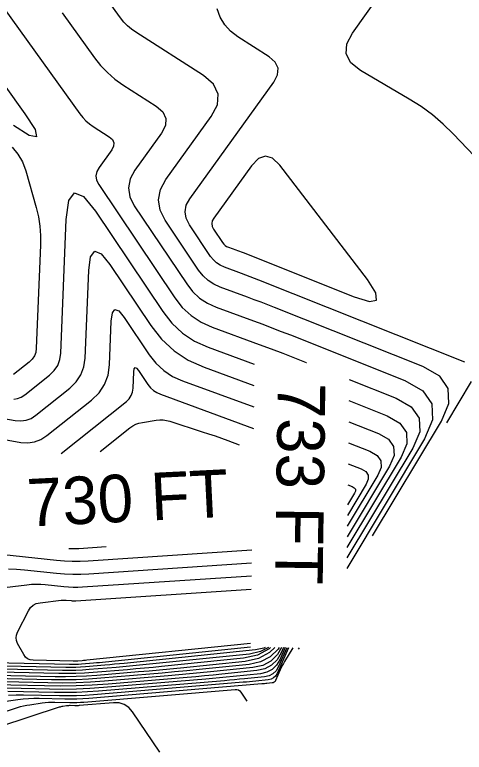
# Model space of a CAD drawing. Extents: x 1354696 to 1366163, y 660729 to 670380.
# Drawn here: x 1361901.8 to 1361958.5, y 664299.1 to 664392.2 of the extents above; entities that cross this region are included whole.
import ezdxf

# ---------------------------------------------------------------- set-up
doc = ezdxf.new("R2010")
doc.units = 0
doc.layers.add('R_Contour Annot', color=7, linetype='Continuous')
doc.layers.add('R_Contours', color=7, linetype='Continuous')

msp = doc.modelspace()

# ---------------------------------------------------------------- linework, layer by layer
at = {"layer": 'R_Contours'}
for points in [[(1361971.289, 664362.282), (1361957.075, 664377.151), (1361955.805, 664378.393), (1361954.458, 664379.538), (1361953.035, 664380.587), (1361951.536, 664381.54), (1361945.386, 664385.16), (1361944.171, 664386.134), (1361943.598, 664387.244), (1361943.668, 664388.492), (1361944.381, 664389.877), (1361959.871, 664411.632)], [(1361893.012, 664393.721), (1361903.082, 664379.675), (1361904.356, 664377.682), (1361904.54, 664376.776), (1361903.633, 664376.957), (1361901.637, 664378.225)], [(1361946.906, 664326.421), (1361955.6, 664340.894), (1361956.542, 664343.135), (1361956.467, 664345.033), (1361955.376, 664346.588), (1361953.269, 664347.799), (1361934.56, 664355.242), (1361933.71, 664355.577), (1361932.858, 664355.906), (1361932.004, 664356.23), (1361931.147, 664356.548), (1361927.717, 664357.807), (1361926.903, 664358.177), (1361926.176, 664358.659), (1361925.537, 664359.251), (1361924.985, 664359.955), (1361920.772, 664366.246), (1361920.124, 664367.544), (1361919.922, 664368.834), (1361920.167, 664370.117), (1361920.858, 664371.392), (1361926.569, 664379.331), (1361927.345, 664380.818), (1361927.439, 664382.175), (1361926.852, 664383.402), (1361925.584, 664384.5), (1361917.057, 664389.975), (1361916.516, 664390.358), (1361916.019, 664390.787), (1361915.565, 664391.262), (1361915.154, 664391.782), (1361913.597, 664393.954)], [(1361900.549, 664392.857), (1361909.995, 664379.682), (1361910.364, 664379.215), (1361910.771, 664378.79), (1361911.217, 664378.405), (1361911.702, 664378.061), (1361913.718, 664376.766), (1361914.116, 664376.422), (1361914.3, 664376.037), (1361914.27, 664375.612), (1361914.027, 664375.146), (1361912.429, 664372.925), (1361912.14, 664372.391), (1361912.038, 664371.854), (1361912.122, 664371.314), (1361912.393, 664370.771), (1361921.969, 664356.471), (1361922.924, 664355.254), (1361924.031, 664354.229), (1361925.288, 664353.396), (1361926.696, 664352.755), (1361932.632, 664350.576), (1361934.114, 664350.026), (1361935.592, 664349.467), (1361937.066, 664348.897), (1361938.537, 664348.318), (1361938.586, 664348.298)], [(1361907.78, 664392.419), (1361911.85, 664386.743), (1361912.622, 664385.765), (1361913.475, 664384.873), (1361914.41, 664384.067), (1361915.426, 664383.346), (1361919.651, 664380.633), (1361920.484, 664379.912), (1361920.87, 664379.106), (1361920.807, 664378.215), (1361920.298, 664377.238), (1361916.951, 664372.585), (1361916.344, 664371.467), (1361916.129, 664370.341), (1361916.306, 664369.21), (1361916.875, 664368.072), (1361923.477, 664358.213), (1361924.231, 664357.253), (1361925.103, 664356.444), (1361926.095, 664355.786), (1361927.206, 664355.281), (1361931.889, 664353.562), (1361933.059, 664353.128), (1361934.225, 664352.687), (1361935.388, 664352.237), (1361936.548, 664351.78), (1361950.985, 664346.037), (1361953.235, 664344.743), (1361954.4, 664343.082), (1361954.48, 664341.056), (1361953.475, 664338.663), (1361943.651, 664322.311)], [(1361958.549, 664348.37), (1361932.571, 664358.705), (1361932.032, 664358.917), (1361931.491, 664359.126), (1361930.948, 664359.332), (1361930.405, 664359.533), (1361928.227, 664360.333), (1361927.71, 664360.568), (1361927.249, 664360.874), (1361926.843, 664361.25), (1361926.492, 664361.696), (1361923.818, 664365.69), (1361923.406, 664366.514), (1361923.278, 664367.333), (1361923.434, 664368.148), (1361923.873, 664368.958), (1361934.468, 664383.687), (1361934.945, 664384.599), (1361935.003, 664385.433), (1361934.642, 664386.186), (1361933.864, 664386.86), (1361929.913, 664389.397), (1361929.009, 664390.093), (1361928.273, 664390.913), (1361927.703, 664391.856), (1361927.301, 664392.924)], [(1361901.465, 664375.478), (1361902.202, 664374.604), (1361902.776, 664373.614), (1361903.186, 664372.509), (1361904.496, 664367.858), (1361904.777, 664366.69), (1361904.963, 664365.51), (1361905.055, 664364.32), (1361905.053, 664363.119), (1361904.518, 664350.097), (1361904.447, 664349.588), (1361904.276, 664349.128), (1361904.007, 664348.719), (1361903.638, 664348.36), (1361901.66, 664346.782)], [(1361901.673, 664343.689), (1361902.163, 664343.757), (1361902.626, 664343.933), (1361903.061, 664344.216), (1361906.2, 664346.721), (1361906.785, 664347.29), (1361907.212, 664347.939), (1361907.483, 664348.668), (1361907.596, 664349.476), (1361908.288, 664366.341), (1361908.615, 664368.726), (1361909.34, 664369.695), (1361910.465, 664369.247), (1361911.988, 664367.383), (1361920.462, 664354.73), (1361921.618, 664353.255), (1361922.958, 664352.014), (1361924.48, 664351.005), (1361926.186, 664350.229), (1361932, 664348.095)], [(1361898.942, 664341.486), (1361901.853, 664340.981), (1361902.561, 664340.928), (1361903.232, 664341.022), (1361903.866, 664341.262), (1361904.462, 664341.649), (1361908.761, 664345.081), (1361909.563, 664345.861), (1361910.149, 664346.75), (1361910.519, 664347.748), (1361910.675, 664348.856), (1361911.129, 664359.932), (1361911.365, 664361.654), (1361911.888, 664362.353), (1361912.7, 664362.03), (1361913.8, 664360.684), (1361918.954, 664352.988), (1361920.312, 664351.257), (1361921.885, 664349.799), (1361923.673, 664348.614), (1361925.676, 664347.703), (1361931.963, 664345.395)], [(1361898.853, 664338.876), (1361902.549, 664338.234), (1361903.449, 664338.167), (1361904.301, 664338.286), (1361905.106, 664338.591), (1361905.863, 664339.083), (1361911.483, 664343.569), (1361912.43, 664344.491), (1361913.123, 664345.541), (1361913.561, 664346.721), (1361913.744, 664348.03), (1361913.97, 664353.523), (1361914.115, 664354.582), (1361914.437, 664355.012), (1361914.936, 664354.813), (1361915.612, 664353.985), (1361918.76, 664349.285), (1361919.606, 664348.206), (1361920.587, 664347.297), (1361921.701, 664346.559), (1361922.949, 664345.991), (1361931.927, 664342.695)], [(1361907.641, 664336.818), (1361915.881, 664343.395), (1361916.235, 664343.739), (1361916.494, 664344.132), (1361916.657, 664344.572), (1361916.726, 664345.061), (1361916.81, 664347.114), (1361916.864, 664347.509), (1361916.985, 664347.67), (1361917.171, 664347.596), (1361917.424, 664347.286), (1361918.6, 664345.53), (1361918.916, 664345.127), (1361919.283, 664344.788), (1361919.699, 664344.512), (1361920.165, 664344.3), (1361931.89, 664339.995)], [(1361943.975, 664346.155), (1361949.881, 664343.805), (1361951.798, 664342.702), (1361952.791, 664341.287), (1361952.859, 664339.559), (1361952.003, 664337.519), (1361943.669, 664323.648)], [(1361956.263, 664340.691), (1361959.386, 664345.89)], [(1361943.939, 664343.498), (1361948.776, 664341.573), (1361950.362, 664340.661), (1361951.183, 664339.491), (1361951.239, 664338.063), (1361950.531, 664336.376), (1361943.688, 664324.985)], [(1361912.564, 664337.063), (1361916.323, 664340.063), (1361916.68, 664340.313), (1361917.06, 664340.511), (1361917.463, 664340.658), (1361917.889, 664340.753), (1361919.638, 664341.028), (1361920.073, 664341.072), (1361920.504, 664341.064), (1361920.932, 664341.005), (1361921.355, 664340.894), (1361925.428, 664339.581), (1361926.246, 664339.313), (1361927.061, 664339.037), (1361927.873, 664338.752), (1361928.683, 664338.46), (1361930.111, 664337.935)], [(1361943.902, 664340.841), (1361947.672, 664339.341), (1361948.925, 664338.62), (1361949.574, 664337.695), (1361949.619, 664336.566), (1361949.059, 664335.233), (1361943.706, 664326.322)], [(1361943.866, 664338.184), (1361946.567, 664337.11), (1361947.489, 664336.58), (1361947.966, 664335.9), (1361947.998, 664335.07), (1361947.587, 664334.09), (1361943.724, 664327.659)], [(1361943.83, 664335.527), (1361945.463, 664334.878), (1361946.052, 664334.539), (1361946.357, 664334.104), (1361946.378, 664333.573), (1361946.115, 664332.946), (1361943.742, 664328.996)], [(1361943.794, 664332.87), (1361944.358, 664332.646), (1361944.615, 664332.498), (1361944.749, 664332.308), (1361944.758, 664332.077), (1361944.643, 664331.803), (1361943.76, 664330.333)], [(1361898.817, 664324.257), (1361907.067, 664323.368), (1361908.06, 664323.283), (1361909.053, 664323.241), (1361910.048, 664323.243), (1361911.043, 664323.288), (1361931.682, 664324.665)], [(1361908.622, 664324.852), (1361908.998, 664324.836), (1361909.446, 664324.836), (1361909.893, 664324.857), (1361913.327, 664325.086)], [(1361900.996, 664322.271), (1361902.009, 664322.248), (1361903.023, 664322.168), (1361907.078, 664321.731), (1361908.092, 664321.644), (1361909.107, 664321.601), (1361910.123, 664321.603), (1361911.14, 664321.648), (1361931.66, 664323.017)], [(1361931.637, 664321.37), (1361910.331, 664319.949), (1361909.745, 664319.922), (1361909.16, 664319.922), (1361908.575, 664319.946), (1361907.991, 664319.996), (1361905.654, 664320.248), (1361905.07, 664320.294), (1361904.487, 664320.307), (1361903.903, 664320.288), (1361903.32, 664320.235), (1361889.55, 664318.592)], [(1361931.522, 664312.854), (1361910.884, 664310.744), (1361910.742, 664310.73), (1361910.6, 664310.716), (1361910.457, 664310.703), (1361910.315, 664310.691), (1361909.746, 664310.643), (1361909.604, 664310.633), (1361909.462, 664310.627), (1361909.319, 664310.625), (1361909.177, 664310.626), (1361904.119, 664310.739), (1361903.744, 664310.791), (1361903.422, 664310.929), (1361903.152, 664311.152), (1361902.934, 664311.461), (1361902.167, 664312.867), (1361902.022, 664313.219), (1361901.97, 664313.573), (1361902.012, 664313.928), (1361902.148, 664314.284), (1361903.531, 664316.991), (1361903.793, 664317.39), (1361904.123, 664317.692), (1361904.52, 664317.897), (1361904.985, 664318.005), (1361907.669, 664318.325), (1361907.823, 664318.339), (1361907.977, 664318.344), (1361908.132, 664318.341), (1361908.286, 664318.328), (1361908.904, 664318.262), (1361909.058, 664318.249), (1361909.213, 664318.242), (1361909.368, 664318.242), (1361909.523, 664318.249), (1361931.615, 664319.723)], [(1361895.315, 664310.536), (1361908.719, 664310.235), (1361909.097, 664310.232), (1361909.475, 664310.238), (1361909.852, 664310.255), (1361910.229, 664310.281), (1361911.736, 664310.407), (1361912.113, 664310.44), (1361912.49, 664310.474), (1361912.866, 664310.51), (1361913.243, 664310.547), (1361931.516, 664312.416)], [(1361933.794, 664312.36), (1361932.803, 664311.839), (1361931.397, 664311.528), (1361917.96, 664310.154), (1361917.115, 664310.07), (1361916.27, 664309.99), (1361915.424, 664309.913), (1361914.579, 664309.84), (1361911.194, 664309.557), (1361910.347, 664309.497), (1361909.5, 664309.46), (1361908.652, 664309.445), (1361907.804, 664309.453), (1361881.395, 664310.045)], [(1361933.383, 664312.366), (1361933.21, 664312.275), (1361932.167, 664312.045), (1361915.601, 664310.351), (1361914.991, 664310.29), (1361914.38, 664310.232), (1361913.769, 664310.176), (1361913.157, 664310.124), (1361910.711, 664309.919), (1361910.1, 664309.876), (1361909.487, 664309.849), (1361908.875, 664309.839), (1361908.261, 664309.844), (1361883.769, 664310.393)], [(1361934.058, 664312.357), (1361933.881, 664312.184), (1361932.397, 664311.403), (1361930.628, 664311.012), (1361920.319, 664309.958), (1361919.24, 664309.85), (1361918.16, 664309.747), (1361917.08, 664309.649), (1361916, 664309.556), (1361911.676, 664309.195), (1361910.595, 664309.119), (1361909.513, 664309.071), (1361908.43, 664309.052), (1361907.346, 664309.062), (1361884.787, 664309.568)], [(1361934.59, 664312.349), (1361933.928, 664311.703), (1361932.529, 664310.967), (1361930.861, 664310.598), (1361922.678, 664309.762), (1361921.365, 664309.63), (1361920.05, 664309.505), (1361918.736, 664309.386), (1361917.421, 664309.273), (1361912.159, 664308.833), (1361910.843, 664308.74), (1361909.526, 664308.682), (1361908.208, 664308.659), (1361906.888, 664308.671), (1361888.179, 664309.091)], [(1361935.12, 664312.342), (1361934.997, 664312.132), (1361934.012, 664311.171), (1361932.795, 664310.53), (1361931.344, 664310.21), (1361925.037, 664309.565), (1361923.489, 664309.41), (1361921.941, 664309.263), (1361920.392, 664309.123), (1361918.842, 664308.989), (1361912.641, 664308.47), (1361911.09, 664308.361), (1361909.538, 664308.293), (1361907.985, 664308.266), (1361906.431, 664308.281), (1361891.571, 664308.614)], [(1361935.45, 664312.338), (1361934.933, 664311.456), (1361934.096, 664310.639), (1361933.061, 664310.094), (1361931.828, 664309.822), (1361926.497, 664309.277), (1361925.165, 664309.144), (1361923.831, 664309.017), (1361922.497, 664308.896), (1361921.163, 664308.781), (1361913.124, 664308.108), (1361911.338, 664307.982), (1361909.551, 664307.904), (1361907.763, 664307.873), (1361905.973, 664307.89), (1361894.963, 664308.136)], [(1361935.685, 664312.334), (1361935.397, 664311.678), (1361934.87, 664310.781), (1361934.18, 664310.107), (1361933.327, 664309.658), (1361932.311, 664309.434), (1361927.919, 664308.985), (1361926.821, 664308.875), (1361925.722, 664308.77), (1361924.623, 664308.671), (1361923.523, 664308.576), (1361913.584, 664307.744), (1361911.575, 664307.603), (1361909.564, 664307.515), (1361907.552, 664307.48), (1361905.538, 664307.498), (1361897.012, 664307.689)], [(1361935.891, 664312.332), (1361935.221, 664310.811), (1361934.807, 664310.105), (1361934.264, 664309.575), (1361933.593, 664309.222), (1361932.794, 664309.045), (1361929.34, 664308.692), (1361928.476, 664308.606), (1361927.612, 664308.524), (1361926.748, 664308.445), (1361925.883, 664308.371), (1361912.972, 664307.29), (1361911.276, 664307.171), (1361909.578, 664307.097), (1361907.878, 664307.067), (1361906.177, 664307.083), (1361898.978, 664307.244)], [(1361936.863, 664312.318), (1361935.822, 664310.584), (1361935.673, 664310.329), (1361935.534, 664310.069), (1361935.402, 664309.805), (1361935.279, 664309.537), (1361934.694, 664308.208), (1361934.617, 664308.077), (1361934.516, 664307.979), (1361934.392, 664307.914), (1361934.244, 664307.881), (1361933.604, 664307.815), (1361933.444, 664307.799), (1361933.284, 664307.784), (1361933.124, 664307.77), (1361932.964, 664307.756), (1361911.138, 664305.929), (1361910.379, 664305.876), (1361909.619, 664305.843), (1361908.858, 664305.829), (1361908.097, 664305.836), (1361904.875, 664305.909), (1361904.202, 664305.91), (1361903.531, 664305.882), (1361902.862, 664305.827), (1361902.195, 664305.743), (1361899.53, 664305.351)], [(1361936.096, 664312.329), (1361935.045, 664309.943), (1361934.744, 664309.429), (1361934.348, 664309.043), (1361933.86, 664308.786), (1361933.277, 664308.657), (1361930.761, 664308.4), (1361930.132, 664308.337), (1361929.503, 664308.277), (1361928.873, 664308.22), (1361928.243, 664308.166), (1361912.361, 664306.837), (1361910.977, 664306.739), (1361909.591, 664306.679), (1361908.205, 664306.655), (1361906.817, 664306.667), (1361900.943, 664306.799)], [(1361936.301, 664312.326), (1361934.869, 664309.076), (1361934.68, 664308.753), (1361934.432, 664308.511), (1361934.126, 664308.35), (1361933.761, 664308.269), (1361932.183, 664308.108), (1361931.788, 664308.068), (1361931.394, 664308.031), (1361930.999, 664307.995), (1361930.604, 664307.961), (1361911.749, 664306.383), (1361910.678, 664306.308), (1361909.605, 664306.261), (1361908.531, 664306.242), (1361907.457, 664306.252), (1361902.909, 664306.354), (1361901.96, 664306.355), (1361901.013, 664306.317)], [(1361937.642, 664312.308), (1361937.548, 664312.152)], [(1361889.804, 664300.727), (1361902.157, 664304.773), (1361902.536, 664304.889), (1361902.918, 664304.987), (1361903.305, 664305.07), (1361903.695, 664305.135), (1361905.263, 664305.366), (1361905.656, 664305.415), (1361906.05, 664305.448), (1361906.445, 664305.464), (1361906.84, 664305.463), (1361908.737, 664305.421), (1361909.185, 664305.417), (1361909.632, 664305.424), (1361910.079, 664305.444), (1361910.526, 664305.476), (1361929.58, 664307.07), (1361929.799, 664307.063), (1361929.992, 664307.003), (1361930.159, 664306.89), (1361930.301, 664306.724), (1361931.077, 664305.571)], [(1361920.078, 664299.138), (1361916.646, 664304.235), (1361916.174, 664304.786), (1361915.617, 664305.162), (1361914.976, 664305.361), (1361914.251, 664305.385), (1361909.915, 664305.022), (1361909.78, 664305.012), (1361909.646, 664305.006), (1361909.511, 664305.004), (1361909.376, 664305.005), (1361908.806, 664305.018), (1361908.687, 664305.018), (1361908.568, 664305.013), (1361908.45, 664305.004), (1361908.332, 664304.989), (1361907.86, 664304.92), (1361907.742, 664304.9), (1361907.626, 664304.875), (1361907.511, 664304.845), (1361907.397, 664304.811), (1361892.312, 664299.869)]]:
    msp.add_lwpolyline(points, dxfattribs=at)
msp.add_lwpolyline([(1361926.701, 664366.179), (1361926.634, 664365.833), (1361926.689, 664365.485), (1361926.864, 664365.135), (1361928, 664363.438), (1361928.149, 664363.248), (1361928.322, 664363.088), (1361928.518, 664362.959), (1361928.737, 664362.859), (1361929.662, 664362.519), (1361929.893, 664362.433), (1361930.124, 664362.346), (1361930.354, 664362.257), (1361930.583, 664362.167), (1361944.601, 664356.59), (1361946.514, 664356.008), (1361947.429, 664356.18), (1361947.346, 664357.107), (1361946.263, 664358.789), (1361935.21, 664373.184), (1361934.303, 664374.071), (1361933.405, 664374.357), (1361932.517, 664374.043), (1361931.638, 664373.128), (1361926.887, 664366.523)], close=True, dxfattribs=at)

# ---------------------------------------------------------------- texts
at = {"layer": 'R_Contour Annot'}
for s, rotation, p in [('733 FT', 269.2232, (1361934.969, 664345.772)), ('730 FT', 2.84718, (1361903.489, 664327.6))]:
    msp.add_text(s, height=6, rotation=rotation, dxfattribs=at).set_placement(p)

doc.saveas('drawing.dxf')
